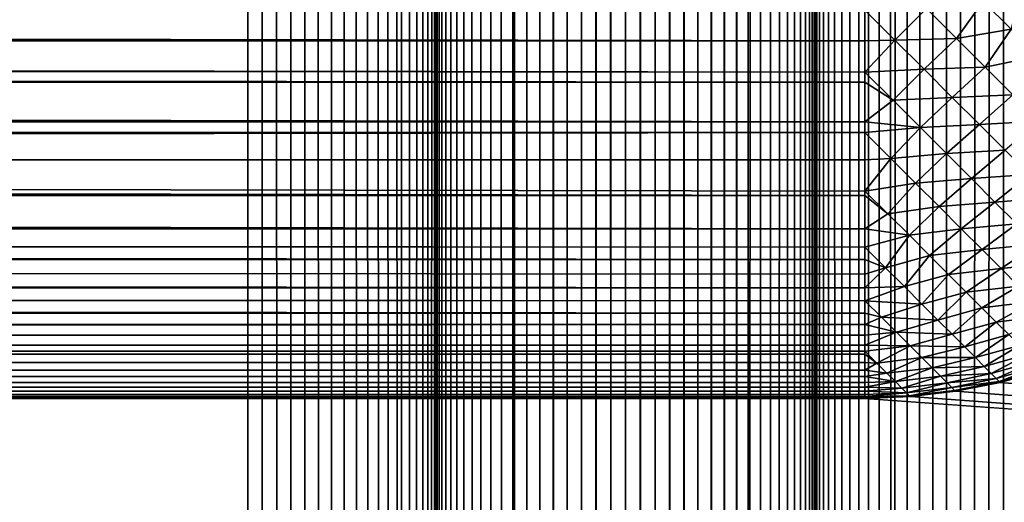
# Model space of a CAD drawing. Extents: x -302 to 302, y -900 to 900.
# Tile 344 of 656: x 239.84 to 243.75, y -879.41 to -877.5. Entities that reach past the tile are written whole.
import ezdxf

# ---------------------------------------------------------------- set-up
doc = ezdxf.new("R2010")
doc.units = 0
doc.header["$LTSCALE"] = 81.481481
for name, color, linetype in [('117', 7, 'CONTINUOUS'), ('177', 7, 'CONTINUOUS'), ('178', 7, 'CONTINUOUS'), ('179', 7, 'CONTINUOUS'), ('180', 7, 'CONTINUOUS'), ('181', 7, 'CONTINUOUS'), ('182', 7, 'CONTINUOUS'), ('183', 7, 'CONTINUOUS'), ('278', 7, 'CONTINUOUS'), ('295', 7, 'CONTINUOUS'), ('307', 7, 'CONTINUOUS'), ('308', 7, 'CONTINUOUS')]:
    doc.layers.add(name, color=color, linetype=linetype)

msp = doc.modelspace()

# ---------------------------------------------------------------- linework, layer by layer
at = {"layer": '117', "color": 7, "linetype": 'CONTINUOUS'}
for points in [[(243.9107, -878.8874), (257, -880), (243.7369, -878.9365), (243.9107, -878.8874)], [(243.5598, -878.9717), (257, -880), (243.3805, -878.9929), (243.5598, -878.9717)], [(243.7369, -878.9365), (257, -880), (243.5598, -878.9717), (243.7369, -878.9365)], [(257, -880), (151.5, -880), (166.8, -879), (257, -880)], [(243.2, -879), (257, -880), (166.8, -879), (243.2, -879)], [(243.3805, -878.9929), (257, -880), (243.2, -879), (243.3805, -878.9929)]]:
    msp.add_3dface(points, dxfattribs=at)
at = {"layer": '177', "color": 7, "linetype": 'CONTINUOUS'}
for points in [[(234.75, -900, 1.9), (240.75, -900, 1.9), (240.75, 0, 1.9), (234.75, -900, 1.9)], [(234.75, 0, 1.9), (234.75, -900, 1.9), (240.75, 0, 1.9), (234.75, 0, 1.9)]]:
    msp.add_3dface(points, dxfattribs=at)
at = {"layer": '178', "color": 7, "linetype": 'CONTINUOUS'}
for points in [[(240.75, -900, 1.9), (240.8088, -900, 1.9023), (240.75, 0, 1.9), (240.75, -900, 1.9)], [(240.8673, -900, 1.9092), (240.9251, -900, 1.9207), (240.75, 0, 1.9), (240.8673, -900, 1.9092)], [(240.8088, -900, 1.9023), (240.8673, -900, 1.9092), (240.75, 0, 1.9), (240.8088, -900, 1.9023)], [(240.9251, -900, 1.9207), (240.9818, -900, 1.9367), (240.75, 0, 1.9), (240.9251, -900, 1.9207)], [(240.9818, -900, 1.9367), (241.037, -900, 1.9571), (240.75, 0, 1.9), (240.9818, -900, 1.9367)], [(241.037, -900, 1.9571), (241.0905, -900, 1.9817), (240.75, 0, 1.9), (241.037, -900, 1.9571)], [(241.0905, -900, 1.9817), (241.1419, -900, 2.0105), (240.75, 0, 1.9), (241.0905, -900, 1.9817)], [(241.1419, -900, 2.0105), (241.1908, -900, 2.0432), (240.75, 0, 1.9), (241.1419, -900, 2.0105)], [(241.1908, -900, 2.0432), (241.2371, -900, 2.0797), (240.75, 0, 1.9), (241.1908, -900, 2.0432)], [(241.2371, -900, 2.0797), (241.2803, -900, 2.1197), (240.75, 0, 1.9), (241.2371, -900, 2.0797)], [(241.2803, -900, 2.1197), (241.3203, -900, 2.1629), (240.75, 0, 1.9), (241.2803, -900, 2.1197)], [(241.3203, -900, 2.1629), (241.3568, -900, 2.2092), (240.75, 0, 1.9), (241.3203, -900, 2.1629)], [(241.3568, -900, 2.2092), (241.5, 0, 2.65), (240.75, 0, 1.9), (241.3568, -900, 2.2092)], [(241.3895, -900, 2.2581), (241.5, 0, 2.65), (241.3568, -900, 2.2092), (241.3895, -900, 2.2581)], [(241.4183, -900, 2.3095), (241.5, 0, 2.65), (241.3895, -900, 2.2581), (241.4183, -900, 2.3095)], [(241.4429, -900, 2.363), (241.5, 0, 2.65), (241.4183, -900, 2.3095), (241.4429, -900, 2.363)], [(241.4633, -900, 2.4182), (241.5, 0, 2.65), (241.4429, -900, 2.363), (241.4633, -900, 2.4182)], [(241.4793, -900, 2.4749), (241.5, 0, 2.65), (241.4633, -900, 2.4182), (241.4793, -900, 2.4749)], [(241.4908, -900, 2.5327), (241.5, 0, 2.65), (241.4793, -900, 2.4749), (241.4908, -900, 2.5327)], [(241.4977, -900, 2.5912), (241.5, 0, 2.65), (241.4908, -900, 2.5327), (241.4977, -900, 2.5912)], [(241.5, -900, 2.65), (241.5, 0, 2.65), (241.4977, -900, 2.5912), (241.5, -900, 2.65)]]:
    msp.add_3dface(points, dxfattribs=at)
at = {"layer": '179', "color": 7, "linetype": 'CONTINUOUS'}
for points in [[(241.5, -900, 2.65), (241.5, -900, 6.15), (241.5, 0, 6.15), (241.5, -900, 2.65)], [(241.5, 0, 2.65), (241.5, -900, 2.65), (241.5, 0, 6.15), (241.5, 0, 2.65)]]:
    msp.add_3dface(points, dxfattribs=at)
at = {"layer": '180', "color": 7, "linetype": 'CONTINUOUS'}
for points in [[(241.7629, 900, 6.7203), (241.5, 0, 6.15), (241.8092, -900, 6.7568), (241.7629, 900, 6.7203)], [(241.8092, -900, 6.7568), (241.8092, 900, 6.7568), (241.7629, 900, 6.7203), (241.8092, -900, 6.7568)], [(241.8092, -900, 6.7568), (241.8581, -900, 6.7895), (241.8092, 900, 6.7568), (241.8092, -900, 6.7568)], [(241.8581, -900, 6.7895), (241.8581, 900, 6.7895), (241.8092, 900, 6.7568), (241.8581, -900, 6.7895)], [(241.8581, -900, 6.7895), (241.9095, -900, 6.8183), (241.8581, 900, 6.7895), (241.8581, -900, 6.7895)], [(241.9095, -900, 6.8183), (241.9095, 900, 6.8183), (241.8581, 900, 6.7895), (241.9095, -900, 6.8183)], [(241.9095, -900, 6.8183), (241.963, -900, 6.8429), (241.9095, 900, 6.8183), (241.9095, -900, 6.8183)], [(241.963, -900, 6.8429), (241.963, 900, 6.8429), (241.9095, 900, 6.8183), (241.963, -900, 6.8429)], [(241.963, -900, 6.8429), (242.0182, -900, 6.8633), (241.963, 900, 6.8429), (241.963, -900, 6.8429)], [(242.0182, -900, 6.8633), (242.0182, 900, 6.8633), (241.963, 900, 6.8429), (242.0182, -900, 6.8633)], [(242.0182, -900, 6.8633), (242.0749, -900, 6.8793), (242.0182, 900, 6.8633), (242.0182, -900, 6.8633)], [(242.0749, -900, 6.8793), (242.0749, 900, 6.8793), (242.0182, 900, 6.8633), (242.0749, -900, 6.8793)], [(242.0749, -900, 6.8793), (242.1327, -900, 6.8908), (242.0749, 900, 6.8793), (242.0749, -900, 6.8793)], [(242.1327, -900, 6.8908), (242.1327, 900, 6.8908), (242.0749, 900, 6.8793), (242.1327, -900, 6.8908)], [(242.1327, -900, 6.8908), (242.1912, -900, 6.8977), (242.1327, 900, 6.8908), (242.1327, -900, 6.8908)], [(242.1912, -900, 6.8977), (242.1912, 900, 6.8977), (242.1327, 900, 6.8908), (242.1912, -900, 6.8977)], [(242.1912, -900, 6.8977), (242.25, -900, 6.9), (242.1912, 900, 6.8977), (242.1912, -900, 6.8977)], [(242.25, -900, 6.9), (242.25, 900, 6.9), (242.1912, 900, 6.8977), (242.25, -900, 6.9)], [(242.25, -900, 6.9), (242.3088, -900, 6.8977), (242.25, 900, 6.9), (242.25, -900, 6.9)], [(242.3088, -900, 6.8977), (242.3088, 900, 6.8977), (242.25, 900, 6.9), (242.3088, -900, 6.8977)], [(242.3088, -900, 6.8977), (242.3673, -900, 6.8908), (242.3088, 900, 6.8977), (242.3088, -900, 6.8977)], [(242.3673, -900, 6.8908), (242.3673, 900, 6.8908), (242.3088, 900, 6.8977), (242.3673, -900, 6.8908)], [(242.3673, -900, 6.8908), (242.4251, -900, 6.8793), (242.3673, 900, 6.8908), (242.3673, -900, 6.8908)], [(242.4251, -900, 6.8793), (242.4251, 900, 6.8793), (242.3673, 900, 6.8908), (242.4251, -900, 6.8793)], [(242.4251, -900, 6.8793), (242.4818, -900, 6.8633), (242.4251, 900, 6.8793), (242.4251, -900, 6.8793)], [(242.4818, -900, 6.8633), (242.4818, 900, 6.8633), (242.4251, 900, 6.8793), (242.4818, -900, 6.8633)], [(242.4818, -900, 6.8633), (242.537, -900, 6.8429), (242.4818, 900, 6.8633), (242.4818, -900, 6.8633)], [(242.537, -900, 6.8429), (242.537, 900, 6.8429), (242.4818, 900, 6.8633), (242.537, -900, 6.8429)], [(242.537, -900, 6.8429), (242.5905, -900, 6.8183), (242.537, 900, 6.8429), (242.537, -900, 6.8429)], [(242.5905, -900, 6.8183), (242.5905, 900, 6.8183), (242.537, 900, 6.8429), (242.5905, -900, 6.8183)], [(242.5905, -900, 6.8183), (242.6419, -900, 6.7895), (242.5905, 900, 6.8183), (242.5905, -900, 6.8183)], [(242.6419, -900, 6.7895), (242.6419, 900, 6.7895), (242.5905, 900, 6.8183), (242.6419, -900, 6.7895)], [(242.6419, -900, 6.7895), (242.6908, -900, 6.7568), (242.6419, 900, 6.7895), (242.6419, -900, 6.7895)], [(242.6908, -900, 6.7568), (242.6908, 900, 6.7568), (242.6419, 900, 6.7895), (242.6908, -900, 6.7568)], [(242.6908, -900, 6.7568), (242.7371, -900, 6.7203), (242.6908, 900, 6.7568), (242.6908, -900, 6.7568)], [(242.7371, -900, 6.7203), (243, 0, 6.15), (242.6908, 900, 6.7568), (242.7371, -900, 6.7203)], [(241.5, -900, 6.15), (241.5023, -900, 6.2088), (241.5, 0, 6.15), (241.5, -900, 6.15)], [(241.5092, -900, 6.2673), (241.5207, -900, 6.3251), (241.5, 0, 6.15), (241.5092, -900, 6.2673)], [(241.5023, -900, 6.2088), (241.5092, -900, 6.2673), (241.5, 0, 6.15), (241.5023, -900, 6.2088)], [(241.5207, -900, 6.3251), (241.5367, -900, 6.3818), (241.5, 0, 6.15), (241.5207, -900, 6.3251)], [(241.5367, -900, 6.3818), (241.5571, -900, 6.437), (241.5, 0, 6.15), (241.5367, -900, 6.3818)], [(241.5571, -900, 6.437), (241.5817, -900, 6.4905), (241.5, 0, 6.15), (241.5571, -900, 6.437)], [(241.5817, -900, 6.4905), (241.6105, -900, 6.5419), (241.5, 0, 6.15), (241.5817, -900, 6.4905)], [(241.6105, -900, 6.5419), (241.6432, -900, 6.5908), (241.5, 0, 6.15), (241.6105, -900, 6.5419)], [(241.6432, -900, 6.5908), (241.6797, -900, 6.6371), (241.5, 0, 6.15), (241.6432, -900, 6.5908)], [(241.6797, -900, 6.6371), (241.7197, -900, 6.6803), (241.5, 0, 6.15), (241.6797, -900, 6.6371)], [(241.7197, -900, 6.6803), (241.7629, -900, 6.7203), (241.5, 0, 6.15), (241.7197, -900, 6.6803)], [(241.7629, -900, 6.7203), (241.8092, -900, 6.7568), (241.5, 0, 6.15), (241.7629, -900, 6.7203)], [(242.7803, -900, 6.6803), (243, 0, 6.15), (242.7371, -900, 6.7203), (242.7803, -900, 6.6803)], [(242.8203, -900, 6.6371), (243, 0, 6.15), (242.7803, -900, 6.6803), (242.8203, -900, 6.6371)], [(242.8568, -900, 6.5908), (243, 0, 6.15), (242.8203, -900, 6.6371), (242.8568, -900, 6.5908)], [(242.8895, -900, 6.5419), (243, 0, 6.15), (242.8568, -900, 6.5908), (242.8895, -900, 6.5419)], [(242.9183, -900, 6.4905), (243, 0, 6.15), (242.8895, -900, 6.5419), (242.9183, -900, 6.4905)], [(242.9429, -900, 6.437), (243, 0, 6.15), (242.9183, -900, 6.4905), (242.9429, -900, 6.437)], [(242.9633, -900, 6.3818), (243, 0, 6.15), (242.9429, -900, 6.437), (242.9633, -900, 6.3818)], [(242.9793, -900, 6.3251), (243, 0, 6.15), (242.9633, -900, 6.3818), (242.9793, -900, 6.3251)], [(242.9908, -900, 6.2673), (243, 0, 6.15), (242.9793, -900, 6.3251), (242.9908, -900, 6.2673)], [(242.9977, -900, 6.2088), (243, 0, 6.15), (242.9908, -900, 6.2673), (242.9977, -900, 6.2088)], [(243, -900, 6.15), (243, 0, 6.15), (242.9977, -900, 6.2088), (243, -900, 6.15)]]:
    msp.add_3dface(points, dxfattribs=at)
at = {"layer": '181', "color": 7, "linetype": 'CONTINUOUS'}
for points in [[(243, -900, 6.15), (243, -900, 2.65), (243, 0, 2.65), (243, -900, 6.15)], [(243, 0, 6.15), (243, -900, 6.15), (243, 0, 2.65), (243, 0, 6.15)]]:
    msp.add_3dface(points, dxfattribs=at)
at = {"layer": '182', "color": 7, "linetype": 'CONTINUOUS'}
for points in [[(243, -900, 2.65), (243.0023, -900, 2.5912), (243, 0, 2.65), (243, -900, 2.65)], [(243.0092, -900, 2.5327), (243.0207, -900, 2.4749), (243, 0, 2.65), (243.0092, -900, 2.5327)], [(243.0023, -900, 2.5912), (243.0092, -900, 2.5327), (243, 0, 2.65), (243.0023, -900, 2.5912)], [(243.0207, -900, 2.4749), (243.0367, -900, 2.4182), (243, 0, 2.65), (243.0207, -900, 2.4749)], [(243.0367, -900, 2.4182), (243.0571, -900, 2.363), (243, 0, 2.65), (243.0367, -900, 2.4182)], [(243.0571, -900, 2.363), (243.0817, -900, 2.3095), (243, 0, 2.65), (243.0571, -900, 2.363)], [(243.0817, -900, 2.3095), (243.1105, -900, 2.2581), (243, 0, 2.65), (243.0817, -900, 2.3095)], [(243.1105, -900, 2.2581), (243.1432, -900, 2.2092), (243, 0, 2.65), (243.1105, -900, 2.2581)], [(243.1432, -900, 2.2092), (243.1797, -900, 2.1629), (243, 0, 2.65), (243.1432, -900, 2.2092)], [(243.1797, -900, 2.1629), (243.2197, -900, 2.1197), (243, 0, 2.65), (243.1797, -900, 2.1629)], [(243.2197, -900, 2.1197), (243.2629, -900, 2.0797), (243, 0, 2.65), (243.2197, -900, 2.1197)], [(243.2629, -900, 2.0797), (243.3092, -900, 2.0432), (243, 0, 2.65), (243.2629, -900, 2.0797)], [(243.3092, -900, 2.0432), (243.75, 0, 1.9), (243, 0, 2.65), (243.3092, -900, 2.0432)], [(243.3581, -900, 2.0105), (243.75, 0, 1.9), (243.3092, -900, 2.0432), (243.3581, -900, 2.0105)], [(243.4095, -900, 1.9817), (243.75, 0, 1.9), (243.3581, -900, 2.0105), (243.4095, -900, 1.9817)], [(243.463, -900, 1.9571), (243.75, 0, 1.9), (243.4095, -900, 1.9817), (243.463, -900, 1.9571)], [(243.5182, -900, 1.9367), (243.75, 0, 1.9), (243.463, -900, 1.9571), (243.5182, -900, 1.9367)], [(243.5749, -900, 1.9207), (243.75, 0, 1.9), (243.5182, -900, 1.9367), (243.5749, -900, 1.9207)], [(243.6327, -900, 1.9092), (243.75, 0, 1.9), (243.5749, -900, 1.9207), (243.6327, -900, 1.9092)], [(243.6912, -900, 1.9023), (243.75, 0, 1.9), (243.6327, -900, 1.9092), (243.6912, -900, 1.9023)], [(243.75, -900, 1.9), (243.75, 0, 1.9), (243.6912, -900, 1.9023), (243.75, -900, 1.9)]]:
    msp.add_3dface(points, dxfattribs=at)
at = {"layer": '183', "color": 7, "linetype": 'CONTINUOUS'}
for points in [[(243.75, -900, 1.9), (249.75, -900, 1.9), (249.75, 0, 1.9), (243.75, -900, 1.9)], [(243.75, 0, 1.9), (243.75, -900, 1.9), (249.75, 0, 1.9), (243.75, 0, 1.9)]]:
    msp.add_3dface(points, dxfattribs=at)
at = {"layer": '278', "color": 7, "linetype": 'CONTINUOUS'}
for points in [[(243.2, -879), (166.8, -879), (243.2, -879, -22.7), (243.2, -879)], [(243.2, -879, -22.7), (166.8, -879), (166.8, -879, -22.7), (243.2, -879, -22.7)]]:
    msp.add_3dface(points, dxfattribs=at)
at = {"layer": '295', "color": 7, "linetype": 'CONTINUOUS'}
for points in [[(243.9107, -878.8874), (243.7369, -878.9365), (243.7373, -878.9364, -22.7), (243.9107, -878.8874)], [(243.9113, -878.8873, -22.7), (243.9107, -878.8874), (243.7373, -878.9364, -22.7), (243.9113, -878.8873, -22.7)], [(243.5598, -878.9717), (243.3805, -878.9929), (243.56, -878.9717, -22.7), (243.5598, -878.9717)], [(243.56, -878.9717, -22.7), (243.3805, -878.9929), (243.3805, -878.9929, -22.7), (243.56, -878.9717, -22.7)], [(243.7369, -878.9365), (243.5598, -878.9717), (243.56, -878.9717, -22.7), (243.7369, -878.9365)], [(243.7373, -878.9364, -22.7), (243.7369, -878.9365), (243.56, -878.9717, -22.7), (243.7373, -878.9364, -22.7)], [(243.3805, -878.9929), (243.2, -879), (243.3805, -878.9929, -22.7), (243.3805, -878.9929)], [(243.2, -879), (243.2, -879, -22.7), (243.3805, -878.9929, -22.7), (243.2, -879)]]:
    msp.add_3dface(points, dxfattribs=at)
at = {"layer": '307', "color": 7, "linetype": 'CONTINUOUS'}
for points in [[(243.2, -877.4581, -24.8715), (243.2, -877.5802, -24.8249), (166.8, -877.4355, -24.8792), (243.2, -877.4581, -24.8715)], [(166.8, -877.4355, -24.8792), (243.2, -877.5802, -24.8249), (166.8, -877.5802, -24.8249), (166.8, -877.4355, -24.8792)], [(243.2, -877.5802, -24.8249), (243.2, -877.7042, -24.7692), (166.8, -877.5802, -24.8249), (243.2, -877.5802, -24.8249)], [(166.8, -877.5802, -24.8249), (243.2, -877.7042, -24.7692), (166.8, -877.6565, -24.7917), (166.8, -877.5802, -24.8249)], [(243.2, -877.7042, -24.7692), (243.2, -877.7442, -24.7493), (166.8, -877.6565, -24.7917), (243.2, -877.7042, -24.7692)], [(166.8, -877.6565, -24.7917), (243.2, -877.7442, -24.7493), (166.8, -877.7442, -24.7493), (166.8, -877.6565, -24.7917)], [(243.2, -877.7442, -24.7493), (243.2, -877.9017, -24.6611), (166.8, -877.7442, -24.7493), (243.2, -877.7442, -24.7493)], [(166.8, -877.7442, -24.7493), (243.2, -877.9017, -24.6611), (166.8, -877.8592, -24.6865), (166.8, -877.7442, -24.7493)], [(166.8, -877.8592, -24.6865), (243.2, -877.9017, -24.6611), (166.8, -877.9017, -24.6611), (166.8, -877.8592, -24.6865)], [(243.2, -877.9017, -24.6611), (243.2, -877.9443, -24.6344), (166.8, -877.9017, -24.6611), (243.2, -877.9017, -24.6611)], [(166.8, -877.9017, -24.6611), (243.2, -877.9443, -24.6344), (166.8, -878.0422, -24.5678), (166.8, -877.9017, -24.6611)], [(243.2, -877.9443, -24.6344), (243.2, -878.0519, -24.5607), (166.8, -878.0422, -24.5678), (243.2, -877.9443, -24.6344)], [(166.8, -878.0422, -24.5678), (243.2, -878.0519, -24.5607), (166.8, -878.0519, -24.5607), (166.8, -878.0422, -24.5678)], [(243.2, -878.0519, -24.5607), (243.2, -878.1763, -24.4637), (166.8, -878.0519, -24.5607), (243.2, -878.0519, -24.5607)], [(243.2, -878.1763, -24.4637), (243.2, -878.1937, -24.4489), (166.8, -878.0519, -24.5607), (243.2, -878.1763, -24.4637)], [(166.8, -878.0519, -24.5607), (243.2, -878.1937, -24.4489), (166.8, -878.1937, -24.4489), (166.8, -878.0519, -24.5607)], [(243.2, -878.1937, -24.4489), (243.2, -878.3263, -24.3263), (166.8, -878.1937, -24.4489), (243.2, -878.1937, -24.4489)], [(166.8, -878.1937, -24.4489), (243.2, -878.3263, -24.3263), (166.8, -878.2042, -24.4399), (166.8, -878.1937, -24.4489)], [(166.8, -878.2042, -24.4399), (243.2, -878.3263, -24.3263), (166.8, -878.3263, -24.3263), (166.8, -878.2042, -24.4399)], [(243.2, -878.3263, -24.3263), (243.2, -878.4, -24.2492), (166.8, -878.3263, -24.3263), (243.2, -878.3263, -24.3263)], [(166.8, -878.3263, -24.3263), (243.2, -878.4, -24.2492), (166.8, -878.3463, -24.3061), (166.8, -878.3263, -24.3263)], [(243.2, -878.4, -24.2492), (243.2, -878.4489, -24.1937), (166.8, -878.3463, -24.3061), (243.2, -878.4, -24.2492)], [(166.8, -878.3463, -24.3061), (243.2, -878.4489, -24.1937), (166.8, -878.4489, -24.1937), (166.8, -878.3463, -24.3061)], [(243.2, -878.4489, -24.1937), (243.2, -878.5062, -24.1239), (166.8, -878.4489, -24.1937), (243.2, -878.4489, -24.1937)], [(166.8, -878.4489, -24.1937), (243.2, -878.5062, -24.1239), (166.8, -878.47, -24.1687), (166.8, -878.4489, -24.1937)], [(243.2, -878.5062, -24.1239), (243.2, -878.5607, -24.0519), (166.8, -878.47, -24.1687), (243.2, -878.5062, -24.1239)], [(166.8, -878.47, -24.1687), (243.2, -878.5607, -24.0519), (166.8, -878.5607, -24.0519), (166.8, -878.47, -24.1687)], [(243.2, -878.5607, -24.0519), (243.2, -878.6124, -23.9778), (166.8, -878.5607, -24.0519), (243.2, -878.5607, -24.0519)], [(166.8, -878.5607, -24.0519), (243.2, -878.6124, -23.9778), (166.8, -878.5767, -24.0297), (166.8, -878.5607, -24.0519)], [(243.2, -878.6124, -23.9778), (243.2, -878.6611, -23.9017), (166.8, -878.5767, -24.0297), (243.2, -878.6124, -23.9778)], [(166.8, -878.5767, -24.0297), (243.2, -878.6611, -23.9017), (166.8, -878.6611, -23.9017), (166.8, -878.5767, -24.0297)], [(243.2, -878.6611, -23.9017), (243.2, -878.7067, -23.8238), (166.8, -878.6611, -23.9017), (243.2, -878.6611, -23.9017)], [(166.8, -878.6611, -23.9017), (243.2, -878.7067, -23.8238), (166.8, -878.668, -23.8904), (166.8, -878.6611, -23.9017)], [(166.8, -878.668, -23.8904), (243.2, -878.7067, -23.8238), (166.8, -878.7452, -23.7522), (166.8, -878.668, -23.8904)], [(243.2, -878.7067, -23.8238), (243.2, -878.7493, -23.7442), (166.8, -878.7452, -23.7522), (243.2, -878.7067, -23.8238)], [(166.8, -878.7452, -23.7522), (243.2, -878.7493, -23.7442), (166.8, -878.7493, -23.7442), (166.8, -878.7452, -23.7522)], [(243.2, -878.7493, -23.7442), (243.2, -878.7887, -23.6629), (166.8, -878.7493, -23.7442), (243.2, -878.7493, -23.7442)], [(166.8, -878.7493, -23.7442), (243.2, -878.7887, -23.6629), (166.8, -878.8097, -23.616), (166.8, -878.7493, -23.7442)], [(243.2, -878.7887, -23.6629), (243.2, -878.8128, -23.609), (166.8, -878.8097, -23.616), (243.2, -878.7887, -23.6629)], [(243.2, -878.8128, -23.609), (243.2, -878.8249, -23.5802), (166.8, -878.8097, -23.616), (243.2, -878.8128, -23.609)], [(166.8, -878.8097, -23.616), (243.2, -878.8249, -23.5802), (166.8, -878.8249, -23.5802), (166.8, -878.8097, -23.616)], [(243.2, -878.8249, -23.5802), (243.2, -878.8578, -23.4961), (166.8, -878.8249, -23.5802), (243.2, -878.8249, -23.5802)], [(166.8, -878.8249, -23.5802), (243.2, -878.8578, -23.4961), (166.8, -878.8633, -23.4812), (166.8, -878.8249, -23.5802)], [(243.2, -878.8578, -23.4961), (243.2, -878.8874, -23.4107), (166.8, -878.8633, -23.4812), (243.2, -878.8578, -23.4961)], [(166.8, -878.8633, -23.4812), (243.2, -878.8874, -23.4107), (166.8, -878.8874, -23.4107), (166.8, -878.8633, -23.4812)], [(243.2, -878.8874, -23.4107), (243.2, -878.9136, -23.3243), (166.8, -878.8874, -23.4107), (243.2, -878.8874, -23.4107)], [(166.8, -878.8874, -23.4107), (243.2, -878.9136, -23.3243), (166.8, -878.9069, -23.3478), (166.8, -878.8874, -23.4107)], [(243.2, -878.9136, -23.3243), (243.2, -878.9365, -23.2369), (166.8, -878.9069, -23.3478), (243.2, -878.9136, -23.3243)], [(166.8, -878.9069, -23.3478), (243.2, -878.9365, -23.2369), (166.8, -878.9365, -23.2369), (166.8, -878.9069, -23.3478)], [(243.2, -878.9365, -23.2369), (243.2, -878.9558, -23.1487), (166.8, -878.9365, -23.2369), (243.2, -878.9365, -23.2369)], [(166.8, -878.9365, -23.2369), (243.2, -878.9558, -23.1487), (166.8, -878.9414, -23.2157), (166.8, -878.9365, -23.2369)], [(166.8, -878.9414, -23.2157), (243.2, -878.9558, -23.1487), (166.8, -878.9675, -23.0855), (166.8, -878.9414, -23.2157)], [(243.2, -878.9558, -23.1487), (243.2, -878.9717, -23.0598), (166.8, -878.9675, -23.0855), (243.2, -878.9558, -23.1487)], [(166.8, -878.9675, -23.0855), (243.2, -878.9717, -23.0598), (166.8, -878.9717, -23.0598), (166.8, -878.9675, -23.0855)], [(243.2, -878.9717, -23.0598), (243.2, -878.9841, -22.9703), (166.8, -878.9717, -23.0598), (243.2, -878.9717, -23.0598)], [(166.8, -878.9717, -23.0598), (243.2, -878.9841, -22.9703), (166.8, -878.9857, -22.9565), (166.8, -878.9717, -23.0598)], [(243.2, -878.9841, -22.9703), (243.2, -878.9929, -22.8805), (166.8, -878.9857, -22.9565), (243.2, -878.9841, -22.9703)], [(166.8, -878.9857, -22.9565), (243.2, -878.9929, -22.8805), (166.8, -878.9929, -22.8805), (166.8, -878.9857, -22.9565)], [(243.2, -878.9929, -22.8805), (243.2, -878.9982, -22.7903), (166.8, -878.9929, -22.8805), (243.2, -878.9929, -22.8805)], [(166.8, -878.9929, -22.8805), (243.2, -878.9982, -22.7903), (166.8, -878.9964, -22.8279), (166.8, -878.9929, -22.8805)], [(243.2, -879, -22.7), (166.8, -879, -22.7), (166.8, -878.9964, -22.8279), (243.2, -879, -22.7)], [(243.2, -878.9982, -22.7903), (243.2, -879, -22.7), (166.8, -878.9964, -22.8279), (243.2, -878.9982, -22.7903)]]:
    msp.add_3dface(points, dxfattribs=at)
at = {"layer": '308', "color": 7, "linetype": 'CONTINUOUS'}
for points in [[(243.6699, -877.4231, -24.8322), (243.8243, -877.322, -24.8245), (243.7807, -877.5339, -24.7634), (243.6699, -877.4231, -24.8322)], [(243.4449, -877.452, -24.8597), (243.6699, -877.4231, -24.8322), (243.5631, -877.5702, -24.7979), (243.4449, -877.452, -24.8597)], [(243.6699, -877.4231, -24.8322), (243.7807, -877.5339, -24.7634), (243.5631, -877.5702, -24.7979), (243.6699, -877.4231, -24.8322)], [(243.2, -877.4581, -24.8715), (243.4449, -877.452, -24.8597), (243.3191, -877.5769, -24.8229), (243.2, -877.4581, -24.8715)], [(243.2, -877.4581, -24.8715), (243.3191, -877.5769, -24.8229), (243.2, -877.5802, -24.8249), (243.2, -877.4581, -24.8715)], [(243.4449, -877.452, -24.8597), (243.5631, -877.5702, -24.7979), (243.3191, -877.5769, -24.8229), (243.4449, -877.452, -24.8597)], [(243.5631, -877.5702, -24.7979), (243.7807, -877.5339, -24.7634), (243.6775, -877.6845, -24.7231), (243.5631, -877.5702, -24.7979)], [(243.7807, -877.5339, -24.7634), (243.8875, -877.6407, -24.683), (243.6775, -877.6845, -24.7231), (243.7807, -877.5339, -24.7634)], [(243.3191, -877.5769, -24.8229), (243.4348, -877.6926, -24.7615), (243.2, -877.7042, -24.7692), (243.3191, -877.5769, -24.8229)], [(243.2, -877.5802, -24.8249), (243.3191, -877.5769, -24.8229), (243.2, -877.7042, -24.7692), (243.2, -877.5802, -24.8249)], [(243.3191, -877.5769, -24.8229), (243.5631, -877.5702, -24.7979), (243.4348, -877.6926, -24.7615), (243.3191, -877.5769, -24.8229)], [(243.5631, -877.5702, -24.7979), (243.6775, -877.6845, -24.7231), (243.4348, -877.6926, -24.7615), (243.5631, -877.5702, -24.7979)], [(243.6775, -877.6845, -24.7231), (243.8875, -877.6407, -24.683), (243.7873, -877.7944, -24.6358), (243.6775, -877.6845, -24.7231)], [(243.2, -877.7042, -24.7692), (243.4348, -877.6926, -24.7615), (243.3122, -877.8161, -24.7079), (243.2, -877.7042, -24.7692)], [(243.2, -877.7042, -24.7692), (243.3122, -877.8161, -24.7079), (243.2, -877.7442, -24.7493), (243.2, -877.7042, -24.7692)], [(243.4348, -877.6926, -24.7615), (243.5467, -877.8045, -24.6874), (243.3122, -877.8161, -24.7079), (243.4348, -877.6926, -24.7615)], [(243.4348, -877.6926, -24.7615), (243.6775, -877.6845, -24.7231), (243.5467, -877.8045, -24.6874), (243.4348, -877.6926, -24.7615)], [(243.6775, -877.6845, -24.7231), (243.7873, -877.7944, -24.6358), (243.5467, -877.8045, -24.6874), (243.6775, -877.6845, -24.7231)], [(243.2, -877.7442, -24.7493), (243.3122, -877.8161, -24.7079), (243.2, -877.9017, -24.6611), (243.2, -877.7442, -24.7493)], [(243.5467, -877.8045, -24.6874), (243.7873, -877.7944, -24.6358), (243.6542, -877.912, -24.6012), (243.5467, -877.8045, -24.6874)], [(243.7873, -877.7944, -24.6358), (243.892, -877.8991, -24.5367), (243.6542, -877.912, -24.6012), (243.7873, -877.7944, -24.6358)], [(243.3122, -877.8161, -24.7079), (243.4203, -877.9242, -24.6346), (243.2, -877.9017, -24.6611), (243.3122, -877.8161, -24.7079)], [(243.3122, -877.8161, -24.7079), (243.5467, -877.8045, -24.6874), (243.4203, -877.9242, -24.6346), (243.3122, -877.8161, -24.7079)], [(243.5467, -877.8045, -24.6874), (243.6542, -877.912, -24.6012), (243.4203, -877.9242, -24.6346), (243.5467, -877.8045, -24.6874)], [(243.2, -877.9017, -24.6611), (243.4203, -877.9242, -24.6346), (243.2, -877.9443, -24.6344), (243.2, -877.9017, -24.6611)], [(243.4203, -877.9242, -24.6346), (243.6542, -877.912, -24.6012), (243.524, -878.028, -24.5497), (243.4203, -877.9242, -24.6346)], [(243.6542, -877.912, -24.6012), (243.7566, -878.0145, -24.5034), (243.524, -878.028, -24.5497), (243.6542, -877.912, -24.6012)], [(243.6542, -877.912, -24.6012), (243.892, -877.8991, -24.5367), (243.7566, -878.0145, -24.5034), (243.6542, -877.912, -24.6012)], [(243.2, -877.9443, -24.6344), (243.4203, -877.9242, -24.6346), (243.303, -878.0468, -24.5616), (243.2, -877.9443, -24.6344)], [(243.2, -877.9443, -24.6344), (243.303, -878.0468, -24.5616), (243.2, -878.0519, -24.5607), (243.2, -877.9443, -24.6344)], [(243.4203, -877.9242, -24.6346), (243.524, -878.028, -24.5497), (243.303, -878.0468, -24.5616), (243.4203, -877.9242, -24.6346)], [(243.303, -878.0468, -24.5616), (243.524, -878.028, -24.5497), (243.4012, -878.145, -24.4781), (243.303, -878.0468, -24.5616)], [(243.524, -878.028, -24.5497), (243.6228, -878.1268, -24.4537), (243.4012, -878.145, -24.4781), (243.524, -878.028, -24.5497)], [(243.524, -878.028, -24.5497), (243.7566, -878.0145, -24.5034), (243.6228, -878.1268, -24.4537), (243.524, -878.028, -24.5497)], [(243.7566, -878.0145, -24.5034), (243.8533, -878.1112, -24.3946), (243.6228, -878.1268, -24.4537), (243.7566, -878.0145, -24.5034)], [(243.303, -878.0468, -24.5616), (243.4012, -878.145, -24.4781), (243.2, -878.1763, -24.4637), (243.303, -878.0468, -24.5616)], [(243.2, -878.0519, -24.5607), (243.303, -878.0468, -24.5616), (243.2, -878.1763, -24.4637), (243.2, -878.0519, -24.5607)], [(243.6228, -878.1268, -24.4537), (243.8533, -878.1112, -24.3946), (243.7161, -878.22, -24.3472), (243.6228, -878.1268, -24.4537)], [(243.8533, -878.1112, -24.3946), (243.9437, -878.2016, -24.2755), (243.7161, -878.22, -24.3472), (243.8533, -878.1112, -24.3946)], [(243.2, -878.1763, -24.4637), (243.4012, -878.145, -24.4781), (243.2906, -878.2666, -24.3815), (243.2, -878.1763, -24.4637)], [(243.4012, -878.145, -24.4781), (243.4946, -878.2384, -24.3842), (243.2906, -878.2666, -24.3815), (243.4012, -878.145, -24.4781)], [(243.4012, -878.145, -24.4781), (243.6228, -878.1268, -24.4537), (243.4946, -878.2384, -24.3842), (243.4012, -878.145, -24.4781)], [(243.6228, -878.1268, -24.4537), (243.7161, -878.22, -24.3472), (243.4946, -878.2384, -24.3842), (243.6228, -878.1268, -24.4537)], [(243.2, -878.1763, -24.4637), (243.2906, -878.2666, -24.3815), (243.2, -878.1937, -24.4489), (243.2, -878.1763, -24.4637)], [(243.2, -878.1937, -24.4489), (243.2906, -878.2666, -24.3815), (243.2, -878.3263, -24.3263), (243.2, -878.1937, -24.4489)], [(243.4946, -878.2384, -24.3842), (243.7161, -878.22, -24.3472), (243.5826, -878.3264, -24.2806), (243.4946, -878.2384, -24.3842)], [(243.7161, -878.22, -24.3472), (243.8032, -878.3071, -24.2308), (243.5826, -878.3264, -24.2806), (243.7161, -878.22, -24.3472)], [(243.7161, -878.22, -24.3472), (243.9437, -878.2016, -24.2755), (243.8032, -878.3071, -24.2308), (243.7161, -878.22, -24.3472)], [(243.2906, -878.2666, -24.3815), (243.3763, -878.3523, -24.2903), (243.2, -878.3263, -24.3263), (243.2906, -878.2666, -24.3815)], [(243.2906, -878.2666, -24.3815), (243.4946, -878.2384, -24.3842), (243.3763, -878.3523, -24.2903), (243.2906, -878.2666, -24.3815)], [(243.4946, -878.2384, -24.3842), (243.5826, -878.3264, -24.2806), (243.3763, -878.3523, -24.2903), (243.4946, -878.2384, -24.3842)], [(243.5826, -878.3264, -24.2806), (243.8032, -878.3071, -24.2308), (243.6648, -878.4086, -24.1678), (243.5826, -878.3264, -24.2806)], [(243.8032, -878.3071, -24.2308), (243.8837, -878.3876, -24.1052), (243.6648, -878.4086, -24.1678), (243.8032, -878.3071, -24.2308)], [(243.2, -878.3263, -24.3263), (243.3763, -878.3523, -24.2903), (243.2, -878.4, -24.2492), (243.2, -878.3263, -24.3263)], [(243.3763, -878.3523, -24.2903), (243.5826, -878.3264, -24.2806), (243.4569, -878.4329, -24.1903), (243.3763, -878.3523, -24.2903)], [(243.5826, -878.3264, -24.2806), (243.6648, -878.4086, -24.1678), (243.4569, -878.4329, -24.1903), (243.5826, -878.3264, -24.2806)], [(243.2, -878.4, -24.2492), (243.3763, -878.3523, -24.2903), (243.2817, -878.4808, -24.1533), (243.2, -878.4, -24.2492)], [(243.3763, -878.3523, -24.2903), (243.4569, -878.4329, -24.1903), (243.2817, -878.4808, -24.1533), (243.3763, -878.3523, -24.2903)], [(243.2, -878.4, -24.2492), (243.2817, -878.4808, -24.1533), (243.2, -878.4489, -24.1937), (243.2, -878.4, -24.2492)], [(243.4569, -878.4329, -24.1903), (243.6648, -878.4086, -24.1678), (243.5321, -878.5081, -24.0822), (243.4569, -878.4329, -24.1903)], [(243.6648, -878.4086, -24.1678), (243.7407, -878.4845, -24.0465), (243.5321, -878.5081, -24.0822), (243.6648, -878.4086, -24.1678)], [(243.6648, -878.4086, -24.1678), (243.8837, -878.3876, -24.1052), (243.7407, -878.4845, -24.0465), (243.6648, -878.4086, -24.1678)], [(243.8837, -878.3876, -24.1052), (243.9571, -878.461, -23.9712), (243.7407, -878.4845, -24.0465), (243.8837, -878.3876, -24.1052)], [(243.2, -878.4489, -24.1937), (243.2817, -878.4808, -24.1533), (243.2, -878.5062, -24.1239), (243.2, -878.4489, -24.1937)], [(243.2817, -878.4808, -24.1533), (243.4569, -878.4329, -24.1903), (243.3569, -878.556, -24.0493), (243.2817, -878.4808, -24.1533)], [(243.4569, -878.4329, -24.1903), (243.5321, -878.5081, -24.0822), (243.3569, -878.556, -24.0493), (243.4569, -878.4329, -24.1903)], [(243.7407, -878.4845, -24.0465), (243.9571, -878.461, -23.9712), (243.8099, -878.5537, -23.9174), (243.7407, -878.4845, -24.0465)], [(243.2817, -878.4808, -24.1533), (243.3569, -878.556, -24.0493), (243.2, -878.5607, -24.0519), (243.2817, -878.4808, -24.1533)], [(243.2, -878.5062, -24.1239), (243.2817, -878.4808, -24.1533), (243.2, -878.5607, -24.0519), (243.2, -878.5062, -24.1239)], [(243.5321, -878.5081, -24.0822), (243.7407, -878.4845, -24.0465), (243.6014, -878.5775, -23.9665), (243.5321, -878.5081, -24.0822)], [(243.7407, -878.4845, -24.0465), (243.8099, -878.5537, -23.9174), (243.6014, -878.5775, -23.9665), (243.7407, -878.4845, -24.0465)], [(243.3569, -878.556, -24.0493), (243.5321, -878.5081, -24.0822), (243.4263, -878.6254, -23.9375), (243.3569, -878.556, -24.0493)], [(243.5321, -878.5081, -24.0822), (243.6014, -878.5775, -23.9665), (243.4263, -878.6254, -23.9375), (243.5321, -878.5081, -24.0822)], [(243.3569, -878.556, -24.0493), (243.4263, -878.6254, -23.9375), (243.2, -878.6124, -23.9778), (243.3569, -878.556, -24.0493)], [(243.2, -878.5607, -24.0519), (243.3569, -878.556, -24.0493), (243.2, -878.6124, -23.9778), (243.2, -878.5607, -24.0519)], [(243.4263, -878.6254, -23.9375), (243.6014, -878.5775, -23.9665), (243.4896, -878.6887, -23.8186), (243.4263, -878.6254, -23.9375)], [(243.6014, -878.5775, -23.9665), (243.6645, -878.6406, -23.8439), (243.4896, -878.6887, -23.8186), (243.6014, -878.5775, -23.9665)], [(243.6014, -878.5775, -23.9665), (243.8099, -878.5537, -23.9174), (243.6645, -878.6406, -23.8439), (243.6014, -878.5775, -23.9665)], [(243.8099, -878.5537, -23.9174), (243.8719, -878.6157, -23.7811), (243.6645, -878.6406, -23.8439), (243.8099, -878.5537, -23.9174)], [(243.2, -878.6124, -23.9778), (243.4263, -878.6254, -23.9375), (243.2657, -878.6774, -23.8728), (243.2, -878.6124, -23.9778)], [(243.2, -878.6124, -23.9778), (243.2657, -878.6774, -23.8728), (243.2, -878.6611, -23.9017), (243.2, -878.6124, -23.9778)], [(243.6645, -878.6406, -23.8439), (243.8719, -878.6157, -23.7811), (243.7211, -878.6971, -23.715), (243.6645, -878.6406, -23.8439)], [(243.8719, -878.6157, -23.7811), (243.9263, -878.6701, -23.6386), (243.7211, -878.6971, -23.715), (243.8719, -878.6157, -23.7811)], [(243.4263, -878.6254, -23.9375), (243.4896, -878.6887, -23.8186), (243.2657, -878.6774, -23.8728), (243.4263, -878.6254, -23.9375)], [(243.4896, -878.6887, -23.8186), (243.6645, -878.6406, -23.8439), (243.5463, -878.7453, -23.6933), (243.4896, -878.6887, -23.8186)], [(243.6645, -878.6406, -23.8439), (243.7211, -878.6971, -23.715), (243.5463, -878.7453, -23.6933), (243.6645, -878.6406, -23.8439)], [(243.2, -878.6611, -23.9017), (243.2657, -878.6774, -23.8728), (243.2, -878.7067, -23.8238), (243.2, -878.6611, -23.9017)], [(243.2657, -878.6774, -23.8728), (243.3256, -878.7372, -23.7601), (243.2, -878.7067, -23.8238), (243.2657, -878.6774, -23.8728)], [(243.2657, -878.6774, -23.8728), (243.4896, -878.6887, -23.8186), (243.3256, -878.7372, -23.7601), (243.2657, -878.6774, -23.8728)], [(243.4896, -878.6887, -23.8186), (243.5463, -878.7453, -23.6933), (243.3256, -878.7372, -23.7601), (243.4896, -878.6887, -23.8186)], [(243.5463, -878.7453, -23.6933), (243.7211, -878.6971, -23.715), (243.596, -878.7951, -23.5623), (243.5463, -878.7453, -23.6933)], [(243.7211, -878.6971, -23.715), (243.7707, -878.7467, -23.5805), (243.596, -878.7951, -23.5623), (243.7211, -878.6971, -23.715)], [(243.7211, -878.6971, -23.715), (243.9263, -878.6701, -23.6386), (243.7707, -878.7467, -23.5805), (243.7211, -878.6971, -23.715)], [(243.2, -878.7067, -23.8238), (243.3256, -878.7372, -23.7601), (243.2, -878.7493, -23.7442), (243.2, -878.7067, -23.8238)], [(243.3256, -878.7372, -23.7601), (243.3792, -878.7909, -23.6413), (243.2, -878.7887, -23.6629), (243.3256, -878.7372, -23.7601)], [(243.2, -878.7493, -23.7442), (243.3256, -878.7372, -23.7601), (243.2, -878.7887, -23.6629), (243.2, -878.7493, -23.7442)], [(243.3256, -878.7372, -23.7601), (243.5463, -878.7453, -23.6933), (243.3792, -878.7909, -23.6413), (243.3256, -878.7372, -23.7601)], [(243.5463, -878.7453, -23.6933), (243.596, -878.7951, -23.5623), (243.3792, -878.7909, -23.6413), (243.5463, -878.7453, -23.6933)], [(243.596, -878.7951, -23.5623), (243.7707, -878.7467, -23.5805), (243.6387, -878.8378, -23.4263), (243.596, -878.7951, -23.5623)], [(243.7707, -878.7467, -23.5805), (243.8131, -878.7892, -23.4413), (243.6387, -878.8378, -23.4263), (243.7707, -878.7467, -23.5805)], [(243.2, -878.7887, -23.6629), (243.3792, -878.7909, -23.6413), (243.2, -878.8128, -23.609), (243.2, -878.7887, -23.6629)], [(243.2, -878.8128, -23.609), (243.3792, -878.7909, -23.6413), (243.2473, -878.8597, -23.4896), (243.2, -878.8128, -23.609)], [(243.2, -878.8128, -23.609), (243.2473, -878.8597, -23.4896), (243.2, -878.8249, -23.5802), (243.2, -878.8128, -23.609)], [(243.3792, -878.7909, -23.6413), (243.4263, -878.838, -23.5171), (243.2473, -878.8597, -23.4896), (243.3792, -878.7909, -23.6413)], [(243.3792, -878.7909, -23.6413), (243.596, -878.7951, -23.5623), (243.4263, -878.838, -23.5171), (243.3792, -878.7909, -23.6413)], [(243.596, -878.7951, -23.5623), (243.6387, -878.8378, -23.4263), (243.4263, -878.838, -23.5171), (243.596, -878.7951, -23.5623)], [(243.6387, -878.8378, -23.4263), (243.8131, -878.7892, -23.4413), (243.6739, -878.873, -23.2861), (243.6387, -878.8378, -23.4263)], [(243.8131, -878.7892, -23.4413), (243.8482, -878.8242, -23.2979), (243.6739, -878.873, -23.2861), (243.8131, -878.7892, -23.4413)], [(243.2, -878.8249, -23.5802), (243.2473, -878.8597, -23.4896), (243.2, -878.8578, -23.4961), (243.2, -878.8249, -23.5802)], [(243.2473, -878.8597, -23.4896), (243.4263, -878.838, -23.5171), (243.2874, -878.8999, -23.3654), (243.2473, -878.8597, -23.4896)], [(243.4263, -878.838, -23.5171), (243.4667, -878.8784, -23.3882), (243.2874, -878.8999, -23.3654), (243.4263, -878.838, -23.5171)], [(243.4263, -878.838, -23.5171), (243.6387, -878.8378, -23.4263), (243.4667, -878.8784, -23.3882), (243.4263, -878.838, -23.5171)], [(243.6387, -878.8378, -23.4263), (243.6739, -878.873, -23.2861), (243.4667, -878.8784, -23.3882), (243.6387, -878.8378, -23.4263)], [(243.6739, -878.873, -23.2861), (243.8482, -878.8242, -23.2979), (243.7015, -878.9006, -23.1426), (243.6739, -878.873, -23.2861)], [(243.8482, -878.8242, -23.2979), (243.8757, -878.8517, -23.1513), (243.7015, -878.9006, -23.1426), (243.8482, -878.8242, -23.2979)], [(243.7015, -878.9006, -23.1426), (243.8757, -878.8517, -23.1513), (243.7213, -878.9204, -22.9965), (243.7015, -878.9006, -23.1426)], [(243.8757, -878.8517, -23.1513), (243.8954, -878.8714, -23.0023), (243.7213, -878.9204, -22.9965), (243.8757, -878.8517, -23.1513)], [(243.2, -878.8578, -23.4961), (243.2473, -878.8597, -23.4896), (243.2, -878.8874, -23.4107), (243.2, -878.8578, -23.4961)], [(243.2473, -878.8597, -23.4896), (243.2874, -878.8999, -23.3654), (243.2, -878.8874, -23.4107), (243.2473, -878.8597, -23.4896)], [(243.2, -878.8874, -23.4107), (243.2874, -878.8999, -23.3654), (243.2, -878.9136, -23.3243), (243.2, -878.8874, -23.4107)], [(243.2874, -878.8999, -23.3654), (243.4667, -878.8784, -23.3882), (243.3207, -878.9331, -23.2373), (243.2874, -878.8999, -23.3654)], [(243.4667, -878.8784, -23.3882), (243.5, -878.9117, -23.2554), (243.3207, -878.9331, -23.2373), (243.4667, -878.8784, -23.3882)], [(243.4667, -878.8784, -23.3882), (243.6739, -878.873, -23.2861), (243.5, -878.9117, -23.2554), (243.4667, -878.8784, -23.3882)], [(243.6739, -878.873, -23.2861), (243.7015, -878.9006, -23.1426), (243.5, -878.9117, -23.2554), (243.6739, -878.873, -23.2861)], [(243.7213, -878.9204, -22.9965), (243.8954, -878.8714, -23.0023), (243.7333, -878.9324, -22.8487), (243.7213, -878.9204, -22.9965)], [(243.8954, -878.8714, -23.0023), (243.9073, -878.8833, -22.8516), (243.7333, -878.9324, -22.8487), (243.8954, -878.8714, -23.0023)], [(243.9073, -878.8833, -22.8516), (243.9113, -878.8873, -22.7), (243.7333, -878.9324, -22.8487), (243.9073, -878.8833, -22.8516)], [(243.9113, -878.8873, -22.7), (243.7373, -878.9364, -22.7), (243.7333, -878.9324, -22.8487), (243.9113, -878.8873, -22.7)], [(243.2874, -878.8999, -23.3654), (243.3207, -878.9331, -23.2373), (243.2, -878.9136, -23.3243), (243.2874, -878.8999, -23.3654)], [(243.2, -878.9136, -23.3243), (243.3207, -878.9331, -23.2373), (243.2, -878.9365, -23.2369), (243.2, -878.9136, -23.3243)], [(243.3207, -878.9331, -23.2373), (243.5, -878.9117, -23.2554), (243.3467, -878.9592, -23.1059), (243.3207, -878.9331, -23.2373)], [(243.5, -878.9117, -23.2554), (243.5261, -878.9378, -23.1193), (243.3467, -878.9592, -23.1059), (243.5, -878.9117, -23.2554)], [(243.5, -878.9117, -23.2554), (243.7015, -878.9006, -23.1426), (243.5261, -878.9378, -23.1193), (243.5, -878.9117, -23.2554)], [(243.7015, -878.9006, -23.1426), (243.7213, -878.9204, -22.9965), (243.5261, -878.9378, -23.1193), (243.7015, -878.9006, -23.1426)], [(243.5261, -878.9378, -23.1193), (243.7213, -878.9204, -22.9965), (243.5449, -878.9566, -22.9809), (243.5261, -878.9378, -23.1193)], [(243.7213, -878.9204, -22.9965), (243.7333, -878.9324, -22.8487), (243.5449, -878.9566, -22.9809), (243.7213, -878.9204, -22.9965)], [(243.5449, -878.9566, -22.9809), (243.7333, -878.9324, -22.8487), (243.5562, -878.9679, -22.8409), (243.5449, -878.9566, -22.9809)], [(243.7333, -878.9324, -22.8487), (243.7373, -878.9364, -22.7), (243.5562, -878.9679, -22.8409), (243.7333, -878.9324, -22.8487)], [(243.3207, -878.9331, -23.2373), (243.3467, -878.9592, -23.1059), (243.2, -878.9558, -23.1487), (243.3207, -878.9331, -23.2373)], [(243.2, -878.9365, -23.2369), (243.3207, -878.9331, -23.2373), (243.2, -878.9558, -23.1487), (243.2, -878.9365, -23.2369)], [(243.2, -878.9558, -23.1487), (243.3467, -878.9592, -23.1059), (243.2, -878.9717, -23.0598), (243.2, -878.9558, -23.1487)], [(243.3467, -878.9592, -23.1059), (243.3654, -878.9779, -22.972), (243.2, -878.9717, -23.0598), (243.3467, -878.9592, -23.1059)], [(243.2, -878.9717, -23.0598), (243.3654, -878.9779, -22.972), (243.2, -878.9841, -22.9703), (243.2, -878.9717, -23.0598)], [(243.3467, -878.9592, -23.1059), (243.5261, -878.9378, -23.1193), (243.3654, -878.9779, -22.972), (243.3467, -878.9592, -23.1059)], [(243.5261, -878.9378, -23.1193), (243.5449, -878.9566, -22.9809), (243.3654, -878.9779, -22.972), (243.5261, -878.9378, -23.1193)], [(243.3654, -878.9779, -22.972), (243.5449, -878.9566, -22.9809), (243.3767, -878.9891, -22.8364), (243.3654, -878.9779, -22.972)], [(243.5449, -878.9566, -22.9809), (243.5562, -878.9679, -22.8409), (243.3767, -878.9891, -22.8364), (243.5449, -878.9566, -22.9809)], [(243.5562, -878.9679, -22.8409), (243.56, -878.9717, -22.7), (243.3767, -878.9891, -22.8364), (243.5562, -878.9679, -22.8409)], [(243.56, -878.9717, -22.7), (243.3805, -878.9929, -22.7), (243.3767, -878.9891, -22.8364), (243.56, -878.9717, -22.7)], [(243.7373, -878.9364, -22.7), (243.56, -878.9717, -22.7), (243.5562, -878.9679, -22.8409), (243.7373, -878.9364, -22.7)], [(243.3654, -878.9779, -22.972), (243.3767, -878.9891, -22.8364), (243.2, -878.9929, -22.8805), (243.3654, -878.9779, -22.972)], [(243.2, -878.9841, -22.9703), (243.3654, -878.9779, -22.972), (243.2, -878.9929, -22.8805), (243.2, -878.9841, -22.9703)], [(243.3767, -878.9891, -22.8364), (243.3805, -878.9929, -22.7), (243.2, -878.9982, -22.7903), (243.3767, -878.9891, -22.8364)], [(243.2, -878.9929, -22.8805), (243.3767, -878.9891, -22.8364), (243.2, -878.9982, -22.7903), (243.2, -878.9929, -22.8805)], [(243.3805, -878.9929, -22.7), (243.2, -879, -22.7), (243.2, -878.9982, -22.7903), (243.3805, -878.9929, -22.7)]]:
    msp.add_3dface(points, dxfattribs=at)

doc.saveas('drawing.dxf')
